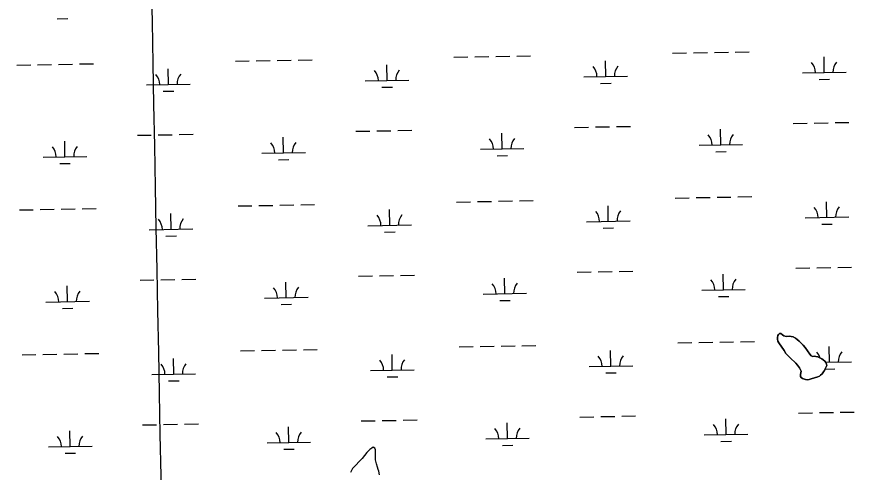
# Model space of a CAD drawing. Extents: x 3957609 to 3995875, y 234277 to 260273.
# Drawn here: x 3982753 to 3984675, y 243706 to 244753 of the extents above; entities that cross this region are included whole.
import ezdxf

# ---------------------------------------------------------------- set-up
doc = ezdxf.new("R2010")
doc.units = 0
for name, color, linetype in [('V-GRID-MAJR', 7, 'Continuous'), ('V-TOPO-SHOR', 7, 'Continuous'), ('V-WETL-SWMP', 7, 'Continuous')]:
    doc.layers.add(name, color=color, linetype=linetype)

msp = doc.modelspace()

# ---------------------------------------------------------------- linework, layer by layer
at = {"layer": 'V-GRID-MAJR'}
msp.add_spline([(3983152.998, 240103.582), (3983094.879, 243130.385), (3982978.522, 249190.173), (3982862.165, 255249.95), (3982803.928, 258282.928)], degree=3, dxfattribs=at)
at = {"layer": 'V-TOPO-SHOR'}
for points in [[(3984608.221, 243944.199), (3984606.824, 243940.277), (3984604.792, 243936.994), (3984601.272, 243932.337), (3984597.967, 243929.271), (3984595.198, 243927.264), (3984591.261, 243925.474), (3984583.925, 243922.957), (3984576.166, 243920.653), (3984571.807, 243919.502), (3984567.132, 243918.566), (3984563.099, 243919.113), (3984556.421, 243921.796), (3984553.351, 243923.719), (3984551.77, 243926.592), (3984551.68, 243930.84), (3984552.88, 243938.692), (3984552.044, 243941.985), (3984549.726, 243946.349), (3984544.762, 243952.526), (3984540.954, 243956.577), (3984527.628, 243968.949), (3984520.859, 243975.877), (3984518.115, 243979.285), (3984514.107, 243986.203), (3984502.18, 244003.452), (3984499.966, 244007.39), (3984498.712, 244012.278), (3984498.831, 244015.676), (3984500.019, 244020.131), (3984501.092, 244023.098), (3984503.754, 244025.318), (3984506.833, 244024.882), (3984510.748, 244021.785), (3984513.288, 244019.547), (3984519.014, 244018.142), (3984526.663, 244018.961), (3984530.589, 244018.521), (3984535.044, 244017.016), (3984539.918, 244014.447), (3984544.362, 244010.925), (3984548.38, 244007.193), (3984557.793, 243997.918), (3984562.444, 243992.909), (3984572.999, 243977.788), (3984576.383, 243974.059), (3984579.881, 243972.558), (3984583.915, 243972.648), (3984586.993, 243972.422), (3984591.341, 243971.237), (3984596.324, 243969.199), (3984600.881, 243966.739), (3984604.055, 243964.39), (3984607.652, 243961.189), (3984609.552, 243958.633), (3984611.555, 243954.697), (3984611.967, 243951.723), (3984608.221, 243944.199)], [(3983585.63, 243700.45), (3983583.795, 243709.187), (3983582.578, 243712.799), (3983580.453, 243718.218), (3983578.321, 243725.446), (3983576.182, 243734.783), (3983576.139, 243748.949), (3983576.426, 243753.471), (3983576.113, 243757.69), (3983574.593, 243761.904), (3983570.669, 243763.702), (3983567.36, 243761.884), (3983563.45, 243758.857), (3983559.844, 243755.23), (3983556.237, 243751.904), (3983545.43, 243737.703), (3983538.819, 243730.75), (3983531.006, 243722.892), (3983526.801, 243718.057), (3983523.496, 243714.731), (3983520.796, 243710.502), (3983519.002, 243705.674)]]:
    msp.add_lwpolyline(points, dxfattribs=at)
at = {"layer": 'V-WETL-SWMP'}
for p, q in [((3982845.592, 244747.758), (3982869.588, 244748.194)), ((3984258.141, 244668.785), (3984290.136, 244669.367)), ((3984306.134, 244669.658), (3984338.128, 244670.24)), ((3984354.126, 244670.53), (3984386.12, 244671.112)), ((3984402.118, 244671.403), (3984434.112, 244671.985)), ((3983254.491, 244650.536), (3983286.486, 244651.117)), ((3983302.483, 244651.408), (3983334.478, 244651.99)), ((3983350.476, 244652.281), (3983382.47, 244652.863)), ((3983398.468, 244653.154), (3983430.462, 244653.735)), ((3983756.316, 244659.66), (3983788.311, 244660.242)), ((3983804.309, 244660.533), (3983836.303, 244661.115)), ((3983852.301, 244661.406), (3983884.295, 244661.987)), ((3983900.293, 244662.278), (3983932.287, 244662.86)), ((3984104.498, 244615.241), (3984103.843, 244651.235)), ((3984606.323, 244624.366), (3984605.668, 244660.36)), ((3982752.666, 244641.411), (3982784.661, 244641.993)), ((3982800.658, 244642.284), (3982832.653, 244642.865)), ((3982848.65, 244643.156), (3982880.645, 244643.738)), ((3982896.643, 244644.029), (3982928.637, 244644.611)), ((3983100.847, 244596.992), (3983100.193, 244632.986)), ((3983602.672, 244606.116), (3983602.018, 244642.11)), ((3984054.506, 244614.332), (3984154.489, 244616.15)), ((3984556.331, 244623.457), (3984656.314, 244625.275)), ((3983050.856, 244596.083), (3983150.839, 244597.901)), ((3983552.681, 244605.207), (3983652.664, 244607.025)), ((3984092.78, 244599.594), (3984116.776, 244600.031)), ((3984594.605, 244608.719), (3984618.601, 244609.155)), ((3983089.13, 244581.345), (3983113.126, 244581.781)), ((3983590.955, 244590.47), (3983614.951, 244590.906)), ((3984033.2, 244498.494), (3984065.195, 244499.075)), ((3984081.192, 244499.366), (3984113.187, 244499.948)), ((3984129.184, 244500.239), (3984161.179, 244500.821)), ((3984535.025, 244507.618), (3984567.02, 244508.2)), ((3984583.017, 244508.491), (3984615.012, 244509.073)), ((3984631.009, 244509.364), (3984663.004, 244509.945)), ((3983029.55, 244480.244), (3983061.545, 244480.826)), ((3983077.542, 244481.117), (3983109.537, 244481.698)), ((3983125.534, 244481.989), (3983157.529, 244482.571)), ((3983531.375, 244489.369), (3983563.37, 244489.951)), ((3983579.367, 244490.241), (3983611.362, 244490.823)), ((3983627.359, 244491.114), (3983659.354, 244491.696)), ((3983867.008, 244449.034), (3983866.353, 244485.028)), ((3984368.833, 244458.159), (3984368.179, 244494.153)), ((3982863.358, 244430.784), (3982862.703, 244466.779)), ((3983365.183, 244439.909), (3983364.528, 244475.903)), ((3984318.841, 244457.25), (3984418.825, 244459.068)), ((3983315.191, 244439), (3983415.175, 244440.818)), ((3983817.016, 244448.125), (3983917, 244449.943)), ((3984357.116, 244442.512), (3984381.112, 244442.948)), ((3982813.366, 244429.875), (3982913.35, 244431.693)), ((3983353.465, 244424.263), (3983377.461, 244424.699)), ((3983855.29, 244433.387), (3983879.287, 244433.824)), ((3982851.64, 244415.138), (3982875.636, 244415.574)), ((3983762.365, 244327.04), (3983794.359, 244327.622)), ((3983810.357, 244327.913), (3983842.351, 244328.495)), ((3983858.349, 244328.786), (3983890.343, 244329.367)), ((3983906.341, 244329.658), (3983938.335, 244330.24)), ((3984264.19, 244336.165), (3984296.184, 244336.747)), ((3984312.182, 244337.038), (3984344.176, 244337.619)), ((3984360.174, 244337.91), (3984392.168, 244338.492)), ((3984408.166, 244338.783), (3984440.16, 244339.365)), ((3984612.371, 244291.746), (3984611.716, 244327.74)), ((3982758.714, 244308.791), (3982790.709, 244309.373)), ((3982806.706, 244309.664), (3982838.701, 244310.245)), ((3982854.699, 244310.536), (3982886.693, 244311.118)), ((3982902.691, 244311.409), (3982934.685, 244311.991)), ((3983260.539, 244317.916), (3983292.534, 244318.497)), ((3983308.532, 244318.788), (3983340.526, 244319.37)), ((3983356.524, 244319.661), (3983388.518, 244320.243)), ((3983404.516, 244320.534), (3983436.51, 244321.115)), ((3983608.721, 244273.496), (3983608.066, 244309.49)), ((3984110.546, 244282.621), (3984109.891, 244318.615)), ((3983106.896, 244264.372), (3983106.241, 244300.366)), ((3984562.379, 244290.837), (3984662.362, 244292.655)), ((3983056.904, 244263.463), (3983156.887, 244265.281)), ((3983558.729, 244272.587), (3983658.712, 244274.405)), ((3984060.554, 244281.712), (3984160.537, 244283.53)), ((3984098.828, 244266.974), (3984122.824, 244267.411)), ((3984600.653, 244276.099), (3984624.649, 244276.535)), ((3983095.178, 244248.725), (3983119.174, 244249.161)), ((3983597.003, 244257.85), (3983620.999, 244258.286)), ((3984541.073, 244174.998), (3984573.068, 244175.58)), ((3984589.065, 244175.871), (3984621.06, 244176.453)), ((3984637.057, 244176.743), (3984669.052, 244177.325)), ((3983131.582, 244149.369), (3983163.577, 244149.951)), ((3983537.423, 244156.749), (3983569.418, 244157.331)), ((3983585.415, 244157.621), (3983617.41, 244158.203)), ((3983633.407, 244158.494), (3983665.402, 244159.076)), ((3983873.056, 244116.414), (3983872.402, 244152.408)), ((3984039.248, 244165.873), (3984071.243, 244166.455)), ((3984087.24, 244166.746), (3984119.235, 244167.328)), ((3984135.232, 244167.619), (3984167.227, 244168.201)), ((3984374.881, 244125.539), (3984374.227, 244161.533)), ((3982869.406, 244098.164), (3982868.751, 244134.159)), ((3983035.598, 244147.624), (3983067.593, 244148.206)), ((3983083.59, 244148.497), (3983115.585, 244149.078)), ((3983371.231, 244107.289), (3983370.576, 244143.283)), ((3983823.064, 244115.505), (3983923.048, 244117.323)), ((3984324.889, 244124.63), (3984424.873, 244126.448)), ((3982819.414, 244097.255), (3982919.398, 244099.073)), ((3983321.239, 244106.38), (3983421.223, 244108.198)), ((3983359.513, 244091.643), (3983383.51, 244092.079)), ((3983861.339, 244100.767), (3983885.335, 244101.204)), ((3984363.164, 244109.892), (3984387.16, 244110.328)), ((3982857.688, 244082.518), (3982881.684, 244082.954)), ((3983816.405, 243995.293), (3983848.399, 243995.875)), ((3983864.397, 243996.166), (3983896.391, 243996.747)), ((3983912.389, 243997.038), (3983944.383, 243997.62)), ((3984270.238, 244003.545), (3984302.232, 244004.127)), ((3984318.23, 244004.418), (3984350.224, 244004.999)), ((3984366.222, 244005.29), (3984398.216, 244005.872)), ((3984414.214, 244006.163), (3984446.209, 244006.745)), ((3982764.762, 243976.171), (3982796.757, 243976.753)), ((3982812.755, 243977.044), (3982844.749, 243977.625)), ((3982860.747, 243977.916), (3982892.741, 243978.498)), ((3982908.739, 243978.789), (3982940.733, 243979.371)), ((3983266.588, 243985.296), (3983298.582, 243985.877)), ((3983314.58, 243986.168), (3983346.574, 243986.75)), ((3983362.572, 243987.041), (3983394.566, 243987.623)), ((3983410.564, 243987.914), (3983442.558, 243988.495)), ((3983614.769, 243940.876), (3983614.114, 243976.87)), ((3983768.413, 243994.42), (3983800.407, 243995.002)), ((3984116.594, 243950.001), (3984115.939, 243985.995)), ((3984618.419, 243959.126), (3984617.764, 243995.12)), ((3983112.944, 243931.751), (3983112.289, 243967.746)), ((3984609.31, 243958.96), (3984668.41, 243960.035)), ((3983564.777, 243939.967), (3983664.76, 243941.785)), ((3984066.602, 243949.092), (3984166.585, 243950.91)), ((3984607.972, 243943.502), (3984630.697, 243943.915)), ((3983062.952, 243930.842), (3983162.935, 243932.661)), ((3983603.051, 243925.23), (3983627.047, 243925.666)), ((3984104.876, 243934.354), (3984128.872, 243934.791)), ((3983101.226, 243916.105), (3983125.222, 243916.541)), ((3984547.121, 243842.378), (3984579.116, 243842.96)), ((3984595.113, 243843.251), (3984627.108, 243843.833)), ((3984643.106, 243844.123), (3984675.1, 243844.705)), ((3983543.471, 243824.129), (3983575.466, 243824.711)), ((3983591.463, 243825.001), (3983623.458, 243825.583)), ((3983639.455, 243825.874), (3983671.45, 243826.456)), ((3984045.296, 243833.253), (3984077.291, 243833.835)), ((3984093.288, 243834.126), (3984125.283, 243834.708)), ((3984141.28, 243834.999), (3984173.275, 243835.581)), ((3984380.929, 243792.919), (3984380.275, 243828.913)), ((3983041.646, 243815.004), (3983073.641, 243815.586)), ((3983089.638, 243815.877), (3983121.633, 243816.458)), ((3983137.63, 243816.749), (3983169.625, 243817.331)), ((3983377.279, 243774.669), (3983376.625, 243810.663)), ((3983879.104, 243783.794), (3983878.45, 243819.788)), ((3982875.454, 243765.544), (3982874.799, 243801.539)), ((3983829.112, 243782.885), (3983929.096, 243784.703)), ((3984330.937, 243792.01), (3984430.921, 243793.828)), ((3982825.462, 243764.635), (3982925.446, 243766.453)), ((3983327.287, 243773.76), (3983427.271, 243775.578)), ((3983867.387, 243768.147), (3983891.383, 243768.584)), ((3984369.212, 243777.272), (3984393.208, 243777.708)), ((3982863.736, 243749.898), (3982887.733, 243750.334)), ((3983365.562, 243759.023), (3983389.558, 243759.459))]:
    msp.add_line(p, q, dxfattribs=at)
msp.add_lwpolyline([(3984608.22, 243944.199), (3984611.967, 243951.723), (3984611.554, 243954.697), (3984609.553, 243958.634), (3984607.652, 243961.19), (3984604.055, 243964.39), (3984600.88, 243966.739), (3984596.324, 243969.199), (3984591.342, 243971.237), (3984586.994, 243972.422), (3984583.916, 243972.647), (3984579.881, 243972.558), (3984576.383, 243974.058), (3984573, 243977.788), (3984562.444, 243992.908), (3984557.793, 243997.917), (3984548.381, 244007.193), (3984544.362, 244010.925), (3984539.917, 244014.447), (3984535.043, 244017.015), (3984530.59, 244018.52), (3984526.663, 244018.961), (3984519.015, 244018.142), (3984513.287, 244019.546), (3984510.748, 244021.786), (3984506.832, 244024.881), (3984503.755, 244025.318), (3984501.092, 244023.099), (3984500.018, 244020.131), (3984498.832, 244015.676), (3984498.712, 244012.279), (3984499.966, 244007.39), (3984502.18, 244003.452), (3984514.107, 243986.203), (3984518.114, 243979.286), (3984520.86, 243975.877), (3984527.627, 243968.948), (3984540.955, 243956.577), (3984544.761, 243952.527), (3984549.726, 243946.349), (3984552.044, 243941.986), (3984552.88, 243938.691), (3984551.68, 243930.839), (3984551.769, 243926.592), (3984553.35, 243923.718), (3984556.421, 243921.795), (3984563.1, 243919.113), (3984567.132, 243918.566), (3984571.808, 243919.502), (3984576.166, 243920.653), (3984583.926, 243922.957), (3984591.262, 243925.475), (3984595.198, 243927.264), (3984597.967, 243929.27), (3984601.271, 243932.336), (3984604.793, 243936.993), (3984606.824, 243940.277)], close=True, dxfattribs=at)
msp.add_lwpolyline([(3983585.63, 243700.451), (3983583.795, 243709.186), (3983582.578, 243712.8), (3983580.452, 243718.219), (3983578.32, 243725.446), (3983576.182, 243734.783), (3983576.139, 243748.949), (3983576.427, 243753.471), (3983576.112, 243757.69), (3983574.593, 243761.905), (3983570.669, 243763.702), (3983567.359, 243761.883), (3983563.45, 243758.857), (3983559.844, 243755.23), (3983556.237, 243751.903), (3983545.429, 243737.704), (3983538.819, 243730.751), (3983531.006, 243722.891), (3983526.801, 243718.056), (3983523.496, 243714.73), (3983520.796, 243710.502), (3983519.002, 243705.674)], dxfattribs=at)
for centre, start, end in [((3983657.898, 244607.595), 140.269876, 181.813534), ((3984049.255, 244614.711), 0.269879, 41.813537), ((3984159.723, 244616.72), 140.269876, 181.813534), ((3984551.08, 244623.836), 0.269879, 41.813537), ((3984661.548, 244625.845), 140.269876, 181.813534), ((3983045.605, 244596.462), 0.269879, 41.813537), ((3983156.073, 244598.471), 140.269876, 181.813534), ((3983547.43, 244605.587), 0.269879, 41.813537), ((3984313.591, 244457.629), 0.269879, 41.813537), ((3984424.058, 244459.638), 140.269876, 181.813534), ((3983309.94, 244439.38), 0.269879, 41.813537), ((3983420.408, 244441.388), 140.269876, 181.813534), ((3983811.766, 244448.504), 0.269879, 41.813537), ((3983922.233, 244450.513), 140.269876, 181.813534), ((3982808.115, 244430.255), 0.269879, 41.813537), ((3982918.583, 244432.264), 140.269876, 181.813534), ((3984055.303, 244282.091), 0.269879, 41.813537), ((3984165.771, 244284.1), 140.269876, 181.813534), ((3984557.128, 244291.216), 0.269879, 41.813537), ((3984667.596, 244293.225), 140.269876, 181.813534), ((3983051.653, 244263.842), 0.269879, 41.813537), ((3983162.121, 244265.851), 140.269876, 181.813534), ((3983553.478, 244272.967), 0.269879, 41.813537), ((3983663.946, 244274.975), 140.269876, 181.813534), ((3984430.106, 244127.018), 140.269876, 181.813534), ((3983315.989, 244106.76), 0.269879, 41.813537), ((3983426.456, 244108.768), 140.269876, 181.813534), ((3983817.814, 244115.884), 0.269879, 41.813537), ((3983928.281, 244117.893), 140.269876, 181.813534), ((3984319.639, 244125.009), 0.269879, 41.813537), ((3982814.163, 244097.635), 0.269879, 41.813537), ((3982924.631, 244099.644), 140.269876, 181.813534), ((3984563.176, 243958.596), 16.992575, 41.813537), ((3984673.644, 243960.605), 140.269876, 181.813534), ((3983559.526, 243940.347), 0.269879, 41.813537), ((3983669.994, 243942.355), 140.269876, 181.813534), ((3984061.351, 243949.471), 0.269879, 41.813537), ((3984171.819, 243951.48), 140.269876, 181.813534), ((3983057.701, 243931.222), 0.269879, 41.813537), ((3983168.169, 243933.231), 140.269876, 181.813534), ((3983823.862, 243783.264), 0.269879, 41.813537), ((3983934.329, 243785.273), 140.269876, 181.813534), ((3984325.687, 243792.389), 0.269879, 41.813537), ((3984436.154, 243794.398), 140.269876, 181.813534), ((3982820.212, 243765.015), 0.269879, 41.813537), ((3982930.679, 243767.023), 140.269876, 181.813534), ((3983322.037, 243774.14), 0.269879, 41.813537), ((3983432.504, 243776.148), 140.269876, 181.813534)]:
    msp.add_arc(centre, 35.246, start, end, dxfattribs=at)

doc.saveas('drawing.dxf')
